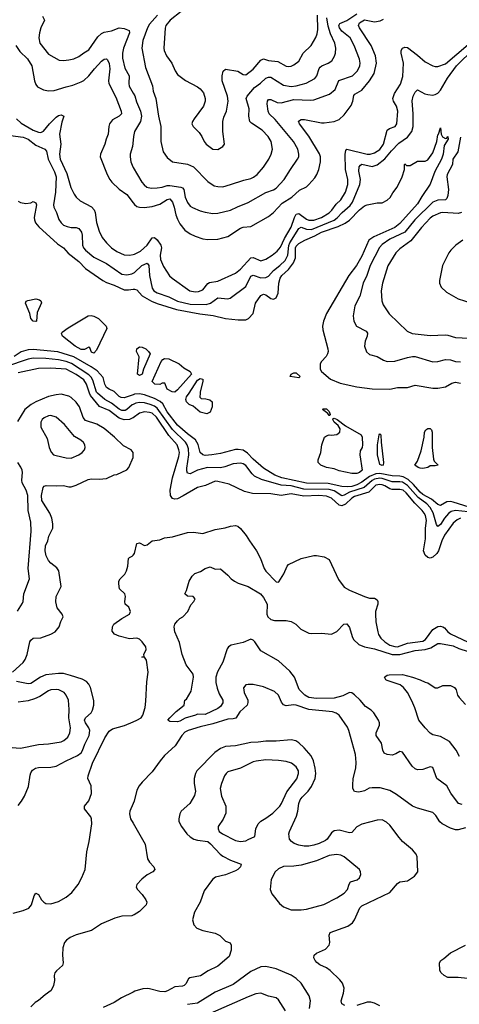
# Model space of a CAD drawing. Header units: inches. Extents: x 1834610 to 2027685, y 642842 to 774116.
# Tile 471 of 632: x 1949103 to 1952580, y 735162 to 742955. Entities that reach past the tile are written whole.
import ezdxf

# ---------------------------------------------------------------- set-up
doc = ezdxf.new("R2010")
doc.units = ezdxf.units.IN
doc.header["$MEASUREMENT"] = 0
for name, color, linetype in [('B9743', 7, 'Continuous'), ('B9744', 7, 'Continuous'), ('B9753', 7, 'Continuous'), ('B9754', 7, 'Continuous')]:
    doc.layers.add(name, color=color, linetype=linetype)

msp = doc.modelspace()

# ---------------------------------------------------------------- linework, layer by layer
at = {"layer": 'B9743', "color": 5}
for points, elevation in [([(1950000, 739530.6), (1949983.7, 739550), (1949922.7, 739582.7), (1949853.5, 739650), (1949770, 739719), (1949712.4, 739752.4), (1949623.8, 739783.8), (1949605.8, 739805.8), (1949576.6, 739890), (1949550, 739926.9), (1949510, 739964.8), (1949490, 739976.2), (1949429.8, 739989.8), (1949390, 739986), (1949330, 739971.3), (1949230, 739929.9), (1949193, 739910), (1949142.7, 739870), (1949084.8, 739775.2)], 420), ([(1950000, 739804.6), (1949997.3, 739802.7), (1949970, 739791.4), (1949930, 739788), (1949890, 739800.1), (1949810, 739862.1), (1949734.3, 739894.3), (1949661.3, 739981.3), (1949655.1, 740000)], 380), ([(1950000, 739910.4), (1949992.6, 739907.4), (1949951.3, 739868.7), (1949937.4, 739862.6), (1949910, 739862.3), (1949890, 739871.1), (1949830, 739920.1), (1949775.9, 739950), (1949718.9, 740000)], 360), ([(1950000, 739986.8), (1949930, 739962.1), (1949904.3, 739964.3), (1949890, 739973), (1949863.1, 740000)], 340), ([(1949044.4, 737790), (1949130, 737866.5), (1949146.3, 737890), (1949161.6, 737930), (1949182.2, 738030), (1949190, 738044.9), (1949210, 738059), (1949270, 738063.1), (1949349.8, 738090.2), (1949383.6, 738110), (1949415.1, 738150), (1949427.2, 738192.7), (1949447, 738230), (1949438, 738250), (1949399.7, 738299.7), (1949387.7, 738347.7), (1949390.9, 738390), (1949429.8, 738470), (1949412.8, 738592.8), (1949397.6, 738617.6), (1949350, 738652.6), (1949330, 738674.3), (1949311.6, 738711.6), (1949303.2, 738750), (1949305.5, 738790), (1949324, 738830), (1949333.3, 738866.7), (1949365.7, 738930), (1949365.6, 738965.6), (1949356.4, 739010), (1949341.4, 739050), (1949278.6, 739150), (1949274.2, 739190), (1949287.1, 739252.9), (1949296.9, 739263.1), (1949311.3, 739268.7), (1949390, 739264.4), (1949450, 739269.1), (1949490, 739257.6), (1949510, 739256.9), (1949549.8, 739270.2), (1949643.3, 739316.7), (1949670, 739321.5), (1949730, 739318.7), (1949790, 739324.2), (1949850, 739352.2), (1949870, 739354.4), (1949950, 739393), (1949965.1, 739410), (1949998.9, 739490), (1950000, 739516.5)], 420), ([(1949085.2, 738274.8), (1949123.7, 738336.3), (1949129.7, 738350.3), (1949135.6, 738410), (1949179.1, 738530), (1949169.8, 738610), (1949193, 738907), (1949190, 738979), (1949170.6, 739070), (1949166.2, 739190), (1949154.8, 739230), (1949123.4, 739290), (1949120.2, 739310), (1949125.4, 739370), (1949121.7, 739390), (1949112.5, 739412.5), (1949087.4, 739450)], 440), ([(1950000, 738057.4), (1949970, 738055.6), (1949890, 738075.3), (1949852.1, 738092.1), (1949835.1, 738115.1), (1949837.4, 738150), (1949847.2, 738170), (1949910, 738215.6), (1949970, 738248.7), (1949979.7, 738270), (1949964.6, 738304.6), (1949936.9, 738330), (1949933.3, 738350), (1949938.7, 738390), (1949935.1, 738410), (1949891.3, 738450), (1949886, 738490), (1949887.9, 738510), (1949897.6, 738530), (1949933.8, 738566.2), (1949947.7, 738592.3), (1949959.1, 738630), (1949963.1, 738690), (1949970, 738698.7), (1949993.3, 738710), (1950000, 738717.6)], 380), ([(1949090, 736736.4), (1949116.9, 736770), (1949139.7, 736810), (1949173.1, 736886.9), (1949184.6, 736975.4), (1949190, 736994.4), (1949203.6, 737016.4), (1949227.9, 737032.1), (1949250, 737037.5), (1949350, 737039.7), (1949390, 737047.5), (1949469.9, 737090.1), (1949560.9, 737130), (1949588.2, 737151.8), (1949600.2, 737170), (1949618.7, 737221.3), (1949651.4, 737290), (1949656.4, 737330), (1949650.4, 737350), (1949623.4, 737390), (1949616.4, 737410), (1949622.9, 737430), (1949668.1, 737470), (1949679.4, 737490), (1949688.9, 737530), (1949690, 737566), (1949663.8, 737670), (1949650, 737694.7), (1949630, 737716.4), (1949595.5, 737735.5), (1949505.2, 737765.2), (1949450, 737779.1), (1949410, 737779.9), (1949310, 737770.5), (1949266.5, 737750), (1949190, 737702), (1949170, 737697.1), (1949076.2, 737716.2)], 420), ([(1949010, 737197.7), (1949110, 737189.1), (1949250, 737219.4), (1949330, 737223.9), (1949430, 737240.6), (1949453, 737250), (1949482.5, 737277.5), (1949499.4, 737310), (1949504.9, 737350), (1949490.5, 737430), (1949495.1, 737495.1), (1949487.8, 737570), (1949470.9, 737610), (1949454, 737630), (1949411.3, 737651.3), (1949390, 737654.6), (1949350, 737651.3), (1949330, 737643.1), (1949261.5, 737598.5), (1949220.4, 737579.6), (1949170, 737564.4), (1949090, 737553.1)], 440), ([(1949050, 735882.4), (1949130, 735903.5), (1949176.1, 735923.9), (1949196, 735950), (1949218.3, 736021.7), (1949230, 736040.7), (1949250, 736030.5), (1949275.5, 735990), (1949294.3, 735970), (1949310, 735960.2), (1949350, 735955.9), (1949410, 735976.4), (1949470, 736010.9), (1949513.7, 736046.3), (1949564.1, 736110), (1949595.3, 736164.7), (1949619.9, 736230), (1949634.1, 736370), (1949652.1, 736450), (1949672.1, 736590), (1949671.7, 736630), (1949666, 736646), (1949616.4, 736710), (1949615.1, 736730), (1949650, 736773.4), (1949669.9, 736830), (1949666.7, 736890), (1949642.6, 736950), (1949645.2, 736970), (1949678.4, 737070), (1949776, 737270), (1949810, 737323.3), (1949836.9, 737343.1), (1949931.5, 737368.5), (1950000, 737397.8)], 380), ([(1950000, 736751.7), (1949973.6, 736690), (1949970.1, 736670), (1949979.6, 736630), (1950000, 736594.4)], 380), ([(1950000, 735867), (1949990, 735863.1), (1949910, 735859), (1949856.4, 735843.6), (1949750, 735797.8), (1949670, 735745.5), (1949549.1, 735710.9), (1949503.1, 735690), (1949472, 735670), (1949456, 735650), (1949444.6, 735610), (1949442, 735550), (1949445.5, 735490), (1949442, 735470), (1949392.8, 735427.2), (1949380.7, 735410), (1949376.3, 735390), (1949378, 735350), (1949370.4, 735310), (1949352, 735270), (1949303.4, 735236.6), (1949250, 735191), (1949223.8, 735176.2), (1949190, 735142.2)], 380), ([(1950000, 735258.9), (1949907.7, 735212.3), (1949850, 735176.8), (1949762.5, 735137.4)], 420)]:
    msp.add_lwpolyline(points, dxfattribs=dict(at, elevation=elevation))
at = {"layer": 'B9743', "color": 5, "elevation": 440}
msp.add_lwpolyline([(1949350, 739821.5), (1949330, 739819.8), (1949295.4, 739804.6), (1949280.3, 739790), (1949270.3, 739770), (1949269.1, 739730), (1949319.6, 739639.6), (1949336, 739570), (1949350.8, 739530.8), (1949370, 739511.4), (1949390, 739504.4), (1949470, 739486.9), (1949510, 739484.9), (1949569.4, 739510), (1949597.6, 739530), (1949615.6, 739550), (1949621.6, 739570), (1949618.4, 739590), (1949608.1, 739608.1), (1949586, 739626), (1949534.9, 739654.9), (1949457, 739750), (1949390, 739808.4)], close=True, dxfattribs=at)
at = {"layer": 'B9744', "color": 5}
for points, elevation in [([(1949283.4, 742983.4), (1949298.9, 742950), (1949270.7, 742889.3), (1949259, 742850), (1949254.3, 742810), (1949262.6, 742770), (1949330, 742682.4), (1949415.8, 742635.8), (1949450, 742632), (1949490, 742638), (1949530, 742646.3), (1949570, 742662.7), (1949610, 742693.1), (1949650, 742715.3), (1949720.1, 742819.9), (1949750, 742846.8), (1949770, 742856.1), (1949830, 742865.5), (1949890, 742890.1), (1949930, 742885.1), (1949968.7, 742870), (1949972, 742850), (1949924.6, 742730), (1949916.1, 742690), (1949915.8, 742650), (1949934.3, 742570), (1949967.3, 742510), (1949964.7, 742450), (1949969.2, 742430), (1950000, 742374.3)], 440), ([(1949071.4, 742750), (1949103.6, 742703.6), (1949164.7, 742644.7), (1949197.3, 742590), (1949220.6, 742470), (1949230, 742441.6), (1949243.6, 742423.6), (1949290, 742399.3), (1949330, 742391.1), (1949375.1, 742395.1), (1949470, 742424.6), (1949523.8, 742436.2), (1949590, 742463.5), (1949610, 742473.5), (1949650, 742509.4), (1949693.7, 742566.3), (1949750, 742625.5), (1949770, 742642), (1949790, 742644.2), (1949797.2, 742637.2), (1949809.4, 742609.4), (1949814.8, 742565.2), (1949804, 742470), (1949807.1, 742450), (1949862.2, 742342.2), (1949905, 742230), (1949906.9, 742210), (1949889.5, 742190.5), (1949837.1, 742162.9), (1949814, 742130), (1949806.7, 742110), (1949802.3, 742050), (1949785.3, 742010), (1949777.3, 741970), (1949740.9, 741890), (1949738.9, 741870), (1949794.7, 741730), (1949815.2, 741690), (1949830.2, 741670), (1949890, 741612.5), (1949951.1, 741570), (1950000, 741506.2)], 420), ([(1949077.7, 742170), (1949115.1, 742135.1), (1949210, 742079.6), (1949250, 742064), (1949270, 742062.9), (1949290, 742073.8), (1949337.6, 742130), (1949390, 742182.5), (1949410, 742195.7), (1949430, 742202), (1949451.1, 742191.1), (1949436.3, 742143.7), (1949417.4, 742050), (1949427.9, 741970), (1949417.4, 741890), (1949422.7, 741850), (1949476.3, 741736.3), (1949507.2, 741627.2), (1949532.9, 741572.9), (1949550, 741549), (1949580.7, 741520.7), (1949670, 741474.3), (1949691, 741450), (1949700.2, 741430), (1949710.8, 741350), (1949730, 741281.6), (1949754.7, 741230), (1949789.1, 741190), (1949830, 741148.3), (1949870, 741119.3), (1949930, 741095), (1949970, 741090.2), (1950000, 741096.5)], 380), ([(1949030, 742038.5), (1949130, 742024.4), (1949170, 742010.5), (1949230, 741960.5), (1949301.7, 741930), (1949314.8, 741914.8), (1949328.3, 741850), (1949378.2, 741750), (1949391.1, 741710), (1949384.8, 741590), (1949368.8, 741488.8), (1949372.4, 741470), (1949394.3, 741430), (1949412.4, 741372.4), (1949430, 741346.7), (1949450, 741328.9), (1949477.6, 741317.6), (1949510, 741310.2), (1949550, 741310.2), (1949570, 741302.7), (1949592, 741272), (1949596.8, 741250), (1949600.1, 741170), (1949608.2, 741150), (1949623.7, 741130), (1949690, 741074.5), (1949790, 741023.9), (1949910, 740941.9), (1949950, 740935.3), (1949990, 740943.6), (1950000, 740948.6)], 360), ([(1950000, 742002.1), (1949995.2, 741950), (1949976.5, 741890), (1949976.1, 741870), (1949982.4, 741830), (1949997.3, 741790), (1950000, 741785.4)], 440), ([(1949090, 741518.5), (1949110, 741506.9), (1949150, 741499.6), (1949190, 741504.4), (1949210, 741515.5), (1949230, 741506), (1949234.6, 741490), (1949217.4, 741390), (1949219, 741370), (1949227.7, 741347.7), (1949254.1, 741314.1), (1949400.8, 741180.8), (1949449.6, 741149.6), (1949486.2, 741106.2), (1949570, 741040.9), (1949624.3, 740984.3), (1949760.8, 740890), (1949790, 740875), (1949850, 740854.6), (1949930, 740817.2), (1949963.8, 740816.2), (1950000, 740821.7)], 340), ([(1949863.1, 740000), (1949850, 740013.2), (1949810, 740030.6), (1949790, 740044.5), (1949776.2, 740070), (1949762.5, 740122.5), (1949715.2, 740175.2), (1949668, 740208), (1949530, 740286.3), (1949405.4, 740325.4), (1949210, 740344.5), (1949170, 740340.8), (1949114.1, 740325.9), (1949058, 740290)], 340), ([(1949718.9, 740000), (1949710, 740007.8), (1949681.4, 740101.4), (1949666.7, 740126.7), (1949650, 740144.2), (1949513.4, 740233.4), (1949470, 740249.7), (1949410, 740262.3), (1949310, 740273.8), (1949210, 740274.8), (1949170, 740268.1), (1948991.5, 740208.5)], 360), ([(1949655.1, 740000), (1949631.9, 740070), (1949610, 740103.4), (1949550, 740147.1), (1949470, 740188), (1949350, 740195.9), (1949250, 740193), (1949090, 740159.1)], 380)]:
    msp.add_lwpolyline(points, dxfattribs=dict(at, elevation=elevation))
at = {"layer": 'B9744', "color": 5, "elevation": 320}
for points in [[(1949230, 740567.1), (1949208.2, 740568.2), (1949190, 740589.4), (1949182.9, 740630), (1949148.7, 740711.3), (1949153.6, 740726.4), (1949166.5, 740733.5), (1949230, 740745.5), (1949258.8, 740738.8), (1949270, 740731), (1949274, 740714), (1949241.7, 740638.3), (1949234.9, 740570)], [(1949690, 740314.5), (1949670, 740322.9), (1949658, 740358), (1949650, 740362.7), (1949615.8, 740344.2), (1949590, 740343.4), (1949540.8, 740370), (1949442.2, 740450), (1949433.6, 740470), (1949438.7, 740481.3), (1949485.1, 740514.9), (1949645.2, 740610), (1949667.1, 740612.9), (1949690, 740609.3), (1949726.9, 740590), (1949787.6, 740530), (1949792.2, 740510), (1949710, 740339.3)]]:
    msp.add_lwpolyline(points, close=True, dxfattribs=at)
at = {"layer": 'B9753', "color": 5}
for points, elevation in [([(1952750, 739068.8), (1952530, 739137.1), (1952510, 739141), (1952481.1, 739138.9), (1952430, 739110.5), (1952410, 739118.1), (1952360.8, 739160.8), (1952290, 739197.5), (1952270, 739214.4), (1952217.1, 739277.1), (1952174.4, 739314.4), (1952135.9, 739335.9), (1952110, 739342.7), (1952050, 739345.7), (1951950, 739362.8), (1951918.8, 739361.2), (1951870, 739340.1), (1951810, 739295.4), (1951770, 739272.5), (1951730, 739261.2), (1951698.5, 739258.5), (1951650, 739259.6), (1951542.8, 739282.8), (1951370, 739285.5), (1951175.4, 739330), (1951121.5, 739350), (1951030, 739405.2), (1950950, 739476.4), (1950905.1, 739525.1), (1950870, 739546.7), (1950830, 739553.8), (1950810, 739552), (1950690, 739521.6), (1950622.8, 739510), (1950570, 739506.5), (1950550.6, 739510.6), (1950529.9, 739529.9), (1950513.7, 739593.7), (1950493.2, 739630), (1950430, 739676), (1950350, 739744.8), (1950270, 739850.5), (1950233.7, 739913.7), (1950214.2, 739934.2), (1950170, 739957), (1950090, 739985.4), (1950050, 739994.6), (1950010, 739990.3), (1950000, 739986.8)], 340), ([(1950529.8, 740000), (1950527.3, 739967.3), (1950538, 739958), (1950575.3, 739955.3), (1950606.4, 739946.4), (1950624.7, 739930), (1950624.9, 739890), (1950610, 739849.5), (1950583.9, 739836.1), (1950530, 739849.8), (1950475.5, 739895.5), (1950444, 739910), (1950420.8, 739930), (1950415.4, 739950), (1950422.4, 739970), (1950442.4, 740000)], 320), ([(1952650, 739059.8), (1952550, 739070.2), (1952516.6, 739063.4), (1952493.4, 739046.6), (1952462.3, 739010), (1952430, 738959.8), (1952410, 738944.4), (1952398.4, 738958.4), (1952372.2, 739052.3), (1952350, 739093.7), (1952323.4, 739123.4), (1952253.2, 739173.2), (1952170, 739269.4), (1952130, 739293.2), (1952110, 739297.7), (1952050, 739297.5), (1951970, 739323.5), (1951950, 739326), (1951910, 739318.2), (1951890, 739308), (1951826.4, 739253.6), (1951710, 739215.1), (1951670, 739190.6), (1951650, 739186.5), (1951590, 739225.8), (1951550, 739237.5), (1951350, 739240.1), (1951250, 739265.2), (1951169.7, 739269.7), (1951015, 739315), (1950961, 739341), (1950940.6, 739360.6), (1950890, 739426.6), (1950870, 739438.9), (1950850, 739444.5), (1950790, 739438.8), (1950724.9, 739415.1), (1950690, 739407.4), (1950588.9, 739411.1), (1950510, 739388.8), (1950450, 739361.4), (1950430, 739364.8), (1950424.7, 739384.7), (1950425.3, 739405.3), (1950440.4, 739510), (1950437.8, 739557.8), (1950428.3, 739590), (1950414.8, 739610), (1950312.5, 739712.5), (1950190, 739881), (1950170, 739895.7), (1950133.6, 739910), (1950090, 739921.3), (1950050, 739923.9), (1950021, 739919), (1950000, 739910.4)], 360), ([(1952590, 739008.5), (1952562.4, 738997.6), (1952530, 738969.9), (1952463.9, 738876.1), (1952440.8, 738830), (1952415.1, 738750), (1952402.7, 738730), (1952370, 738700.7), (1952350, 738691.8), (1952330, 738697.2), (1952310, 738717.4), (1952297.5, 738750), (1952313.5, 738846.5), (1952312.3, 738930), (1952320.7, 738990), (1952311.9, 739030), (1952301, 739050), (1952287.2, 739070), (1952227.6, 739127.6), (1952159.2, 739210), (1952136.1, 739230), (1952110, 739237.7), (1952050, 739235.9), (1952030, 739240.9), (1951990, 739266.8), (1951970, 739274.5), (1951950, 739277.1), (1951919.1, 739270), (1951864.1, 739215.9), (1951750, 739180.9), (1951730, 739169), (1951680.1, 739119.9), (1951650, 739106.8), (1951630, 739111.5), (1951570, 739168.9), (1951530, 739184.6), (1951469.8, 739190.2), (1951350, 739182.6), (1951250, 739202.9), (1951170, 739188.1), (1951090, 739202.2), (1950943.9, 739203.9), (1950880.6, 739220.6), (1950758.6, 739278.6), (1950670, 739301), (1950650, 739301.5), (1950572.5, 739267.5), (1950510, 739252.7), (1950394.8, 739185.2), (1950350, 739163.9), (1950330, 739160.3), (1950310, 739165.3), (1950295.3, 739190), (1950292, 739230), (1950311.8, 739330), (1950362.5, 739497.5), (1950365.7, 739530), (1950362.5, 739550), (1950347.7, 739590), (1950283, 739663), (1950184, 739810), (1950150, 739839.4), (1950130, 739847.2), (1950090, 739851.1), (1950050, 739840.2), (1950000, 739804.6)], 380), ([(1950000, 739516.5), (1950000.5, 739530), (1950000, 739530.6)], 420), ([(1950000, 738717.6), (1950011, 738730), (1950030, 738810.4), (1950050, 738814), (1950090, 738792.4), (1950110, 738799.3), (1950150, 738830.4), (1950210, 738837), (1950247, 738853), (1950310, 738861.6), (1950430, 738895.9), (1950477.7, 738897.7), (1950550, 738888.4), (1950650, 738919.1), (1950727.5, 738932.5), (1950770, 738947), (1950810, 738950.4), (1950826.7, 738946.7), (1950850, 738928), (1950893.7, 738873.7), (1950919, 738830), (1950976.1, 738750), (1951006.5, 738690), (1951035.3, 738610), (1951049.1, 738589.1), (1951130, 738505.5), (1951150, 738502.8), (1951153.6, 738506.4), (1951191.8, 738570), (1951218.7, 738630), (1951230, 738642.4), (1951330, 738689.2), (1951430, 738714.9), (1951450, 738715.3), (1951510, 738703), (1951550, 738681.6), (1951624.2, 738524.2), (1951670, 738464), (1951710, 738439.6), (1951830, 738388.3), (1951870, 738377.6), (1951910, 738376.5), (1951930, 738364), (1951936, 738350), (1951934.9, 738330), (1951917.8, 738270), (1951917.3, 738250), (1951918.6, 738190), (1951934.2, 738110), (1951940.7, 738090), (1951959.5, 738059.5), (1951991.8, 738030), (1952030, 738005.2), (1952070, 737992.8), (1952090, 737992.4), (1952170, 738020.3), (1952290, 738036.6), (1952312.1, 738050), (1952370.6, 738129.4), (1952410, 738152.9), (1952430, 738155.3), (1952450, 738150.7), (1952462.4, 738142.4), (1952490, 738109.4), (1952510, 738093.6), (1952650, 738028.6)], 380), ([(1952602.4, 736742.4), (1952572.4, 736752.4), (1952513.1, 736833.1), (1952480.3, 736890), (1952403, 736950), (1952370, 737037.2), (1952350, 737040.9), (1952290, 737019.7), (1952250, 737018), (1952230, 737026), (1952205.8, 737045.8), (1952130, 737157.2), (1952110, 737162.7), (1952076.7, 737143.3), (1952050, 737135.1), (1952010, 737139.7), (1951985.1, 737150), (1951974, 737174), (1951964.7, 737230), (1951922.4, 737290), (1951923, 737310), (1951949.7, 737370), (1951948.3, 737390), (1951940.4, 737410), (1951904.7, 737470), (1951883, 737490), (1951838.8, 737518.8), (1951794.6, 737570), (1951750, 737612.2), (1951730, 737627), (1951710, 737628.9), (1951657.7, 737602.3), (1951590, 737585.1), (1951450, 737582.7), (1951388.7, 737590), (1951358.2, 737610), (1951312.9, 737652.9), (1951275.7, 737750), (1951239.3, 737799.3), (1951150, 737880.2), (1951010, 737959.3), (1950961.4, 738030), (1950950, 738042.7), (1950930, 738051.3), (1950870, 738025.2), (1950775.3, 738004.7), (1950754.5, 737990), (1950744.7, 737975.3), (1950710.1, 737870), (1950667.7, 737792.3), (1950655.2, 737750), (1950653.6, 737710), (1950663.2, 737663.2), (1950680.2, 737620.2), (1950710.4, 737570), (1950710, 737548.7), (1950690, 737519), (1950670, 737504), (1950570, 737456.9), (1950510, 737459), (1950492, 737450), (1950412.5, 737427.5), (1950370, 737403.5), (1950350, 737398.7), (1950290, 737399), (1950275.3, 737410), (1950289.2, 737430), (1950341.2, 737478.8), (1950404, 737530), (1950409.2, 737570), (1950422, 737578), (1950458.5, 737641.5), (1950478.3, 737750), (1950475.8, 737775.8), (1950418.7, 737850), (1950388.7, 737930), (1950365.3, 738025.3), (1950329.6, 738110), (1950323.5, 738150), (1950329.7, 738170), (1950350, 738195.8), (1950370, 738215.5), (1950394, 738230), (1950433.2, 738270), (1950455.9, 738324.1), (1950479.3, 738350), (1950489.4, 738370), (1950474, 738390), (1950430, 738393.2), (1950409.5, 738409.5), (1950422.9, 738437.1), (1950442, 738510), (1950467.8, 738550), (1950488.8, 738571.2), (1950532.9, 738587.1), (1950570, 738610.6), (1950610, 738624.9), (1950650, 738606), (1950690, 738607.3), (1950750, 738559.3), (1950774.9, 738530), (1950801.3, 738510), (1950830, 738496), (1950909.6, 738469.6), (1951006.5, 738410), (1951030, 738382.7), (1951060.2, 738330), (1951057.5, 738250), (1951065.7, 738230), (1951090, 738207.5), (1951118.5, 738198.5), (1951210, 738199.8), (1951250, 738192), (1951287.2, 738170), (1951327.2, 738130), (1951390, 738099.5), (1951410, 738095.8), (1951490, 738099), (1951570, 738090.2), (1951610, 738111.7), (1951667.3, 738170), (1951690, 738173.4), (1951710, 738144.9), (1951732, 738072), (1951744.1, 738050), (1951785.4, 738010), (1951830, 737990.1), (1951910, 737975.8), (1952050, 737931.5), (1952110, 737931.2), (1952230, 737961.3), (1952310.2, 737969.8), (1952355.7, 737984.3), (1952410, 738016.6), (1952430, 738016.8), (1952530, 737999.3), (1952577, 737977), (1952650, 737954)], 360), ([(1950000, 737397.8), (1950028.7, 737410), (1950062.5, 737430), (1950076.5, 737450), (1950094.5, 737510), (1950101.5, 737561.5), (1950106.9, 737713.1), (1950118.7, 737790), (1950106.8, 737886.8), (1950090, 737908.7), (1950069.2, 737910), (1950086, 737914), (1950084, 737930), (1950102, 737970), (1950099.6, 737990), (1950072.6, 738030), (1950050, 738050.9), (1950030, 738059.2), (1950000, 738057.4)], 380), ([(1952582.5, 737122.5), (1952554.2, 737174.2), (1952501.4, 737241.4), (1952430, 737280.6), (1952370, 737294.8), (1952350, 737307.7), (1952308.9, 737350), (1952260.9, 737410), (1952227.9, 737507.9), (1952203.3, 737563.3), (1952169, 737630), (1952137.2, 737670), (1952111.5, 737691.5), (1952010, 737723.7), (1951999, 737730), (1951989.2, 737750), (1952010, 737766.8), (1952026, 737770), (1952130, 737772.7), (1952210.4, 737750.4), (1952270.4, 737730.4), (1952310, 737710.8), (1952330, 737706.8), (1952390, 737666), (1952410, 737666), (1952450, 737684.7), (1952510, 737684.7), (1952542, 737670), (1952556, 737650), (1952566.8, 737610), (1952578.8, 737590), (1952630, 737534.8)], 340), ([(1952630, 736559.2), (1952570, 736542.4), (1952550, 736542.8), (1952510, 736555.3), (1952443.5, 736590), (1952426.7, 736606.8), (1952395.4, 736655.4), (1952370, 736679.8), (1952250, 736713.5), (1952210, 736729), (1952082.9, 736822.9), (1952030, 736854.3), (1951954.5, 736874.5), (1951890, 736876.5), (1951867.4, 736872.6), (1951830, 736850.7), (1951810, 736845), (1951781.6, 736841.6), (1951750, 736845.6), (1951737.4, 736870), (1951736.4, 736896.4), (1951741.3, 736950), (1951760.6, 737030), (1951764, 737076), (1951758.3, 737138.3), (1951705.4, 737330), (1951694.4, 737354.4), (1951629.3, 737449.3), (1951606, 737466), (1951575.8, 737475.8), (1951390, 737495), (1951290, 737528.3), (1951268.8, 737531.2), (1951210, 737524.2), (1951190, 737533.3), (1951174.5, 737554.5), (1951150, 737607.8), (1951117.8, 737637.8), (1951030, 737674.3), (1950950, 737693.3), (1950910, 737693.6), (1950890, 737689.4), (1950872.7, 737667.3), (1950878.5, 737630), (1950906.3, 737570), (1950908.1, 737550), (1950902.1, 737530), (1950844.3, 737475.7), (1950812.1, 737427.9), (1950790, 737420.8), (1950750, 737418.2), (1950630, 737381.5), (1950530, 737358.5), (1950434.9, 737330), (1950410, 737314.8), (1950385.1, 737290), (1950332.9, 737207.1), (1950248.1, 737130), (1950212.7, 737090), (1950150, 737001.7), (1950070, 736918.9), (1950047.8, 736890), (1950030, 736858), (1950007.8, 736770), (1950000, 736751.7)], 380), ([(1951673.6, 735153.6), (1951650, 735167), (1951645.6, 735190), (1951663.1, 735250), (1951668.2, 735290), (1951655.1, 735330), (1951635.5, 735355.5), (1951559.5, 735430), (1951529.8, 735449.8), (1951475.7, 735475.7), (1951453.9, 735493.9), (1951438.9, 735510), (1951429.6, 735530), (1951431.8, 735550), (1951450, 735566.4), (1951520.8, 735599.2), (1951549.4, 735630), (1951556.2, 735650), (1951549.5, 735710), (1951559.5, 735730), (1951698.4, 735781.6), (1951734.1, 735805.9), (1951750.6, 735829.4), (1951793.8, 735926.2), (1951810, 735941.7), (1952030, 736048.2), (1952090, 736117.1), (1952110, 736130.4), (1952170, 736140.3), (1952224.2, 736175.8), (1952252.6, 736210), (1952246.6, 736330), (1952237.6, 736350), (1952210, 736383.9), (1952131.6, 736451.6), (1952103.1, 736483.1), (1952030, 736580.8), (1952004.5, 736604.5), (1951970, 736621.2), (1951930, 736619.4), (1951810, 736587.4), (1951770, 736566.2), (1951730, 736522), (1951710, 736519.1), (1951630, 736541.2), (1951590, 736534.8), (1951570, 736518.3), (1951533.4, 736470), (1951520.4, 736459.6), (1951470, 736433.7), (1951430, 736422.6), (1951390, 736414), (1951352.7, 736412.7), (1951310, 736420.7), (1951273.9, 736433.9), (1951251.5, 736450), (1951236.3, 736470), (1951231.1, 736510), (1951236.4, 736530), (1951292.3, 736650), (1951303.2, 736690), (1951311, 736750), (1951321, 736779), (1951337.3, 736802.7), (1951384.8, 736850), (1951410, 736884.9), (1951440.2, 736950), (1951444.5, 736990), (1951440.7, 737030), (1951426.3, 737090), (1951407.9, 737127.9), (1951352.5, 737192.5), (1951310, 737230.9), (1951287.1, 737247.2), (1951250, 737256), (1951130, 737245.8), (1951050, 737245.8), (1950990, 737237), (1950930, 737234.7), (1950810, 737208.2), (1950730, 737202.5), (1950690, 737186.2), (1950644.8, 737155.2), (1950504.7, 737010), (1950492.4, 736990), (1950483.2, 736950), (1950483.2, 736910), (1950492.3, 736850), (1950485.8, 736814.2), (1950448.9, 736750), (1950380.3, 736690), (1950368.9, 736670), (1950360.3, 736630), (1950362.6, 736610), (1950381.1, 736570), (1950425.5, 736510), (1950450, 736487.2), (1950479.5, 736470), (1950510, 736460.1), (1950590, 736450.1), (1950612.1, 736432.1), (1950688.7, 736350), (1950710, 736333.5), (1950770, 736303.5), (1950853.7, 736270), (1950848.9, 736250), (1950828.9, 736230), (1950810, 736219.1), (1950730, 736187.9), (1950652, 736168), (1950627.2, 736150), (1950561.1, 736058.9), (1950528.9, 735970), (1950486, 735890), (1950469, 735831), (1950479.5, 735790), (1950505, 735764.9), (1950550, 735746), (1950650, 735724.4), (1950685.6, 735705.6), (1950730, 735662), (1950767.8, 735647.7), (1950774.8, 735630), (1950774.8, 735590), (1950758.8, 735541.2), (1950670, 735462.7), (1950593.9, 735426.1), (1950531.7, 735388.3), (1950447.5, 735372.5), (1950437.6, 735362.4), (1950417.3, 735322.7), (1950404, 735310), (1950390, 735305.3), (1950330, 735301.4), (1950272, 735268), (1950250, 735260.7), (1950210, 735262.9), (1950130, 735285.3), (1950110, 735287), (1950076.5, 735283.5), (1950014, 735266), (1950000, 735258.9)], 420), ([(1950000, 736594.4), (1950094.2, 736430), (1950114.2, 736314.1), (1950130, 736288.1), (1950164, 736250), (1950170.4, 736230), (1950155.5, 736210), (1950110, 736186.5), (1950067.5, 736152.5), (1950028.1, 736110), (1950022.7, 736090), (1950033.1, 736070), (1950071.3, 736030), (1950101.5, 735990), (1950107.8, 735970), (1950102, 735950), (1950050, 735896.8), (1950007.7, 735870), (1950000, 735867)], 380), ([(1952645.6, 735365.6), (1952570, 735374.6), (1952490, 735375.1), (1952459.3, 735390), (1952437.2, 735410), (1952426, 735430), (1952422.7, 735490), (1952434, 735510), (1952456.3, 735523.7), (1952510, 735570.4), (1952630, 735630.3)], 380), ([(1951395.3, 735130), (1951402.9, 735190), (1951392.3, 735230), (1951328.5, 735330), (1951290, 735366), (1951250, 735392.7), (1951130, 735441.6), (1951050, 735462.4), (1951010, 735459.6), (1950930, 735420.5), (1950790, 735318.2), (1950650, 735257), (1950507.7, 735172.3), (1950430, 735159.5)], 440), ([(1951205.5, 735110), (1951150, 735197.7), (1951130, 735211.9), (1951070, 735226.8), (1951010, 735249.8), (1950970, 735243.7), (1950910, 735222), (1950610, 735089.9)], 460), ([(1951950, 735149.3), (1951909, 735170), (1951879.1, 735179.1), (1951850, 735179.8), (1951770, 735153.6)], 420)]:
    msp.add_lwpolyline(points, dxfattribs=dict(at, elevation=elevation))
for points, elevation in [([(1951550, 739822.9), (1951539.1, 739839.1), (1951498, 739870), (1951504, 739876), (1951530, 739874), (1951550, 739854), (1951558, 739830), (1951556.7, 739823.3)], 320), ([(1951730, 739364.1), (1951630, 739383.2), (1951590, 739399.8), (1951530, 739410.9), (1951485.1, 739430), (1951463.5, 739450), (1951464, 739470), (1951483.5, 739530), (1951493.3, 739590), (1951514, 739650), (1951530, 739662), (1951550, 739668.7), (1951570, 739666.3), (1951610, 739671.1), (1951634.7, 739690), (1951636.5, 739716.5), (1951622, 739742), (1951588.9, 739770), (1951578.4, 739790), (1951581, 739799), (1951590, 739800.4), (1951613.7, 739790), (1951680.7, 739740.7), (1951803, 739670), (1951810.5, 739650), (1951813.4, 739590), (1951810.5, 739569.5), (1951796.8, 739543.2), (1951792.7, 739510), (1951810.2, 739390.2), (1951790, 739369.9), (1951770, 739364.3)], 320), ([(1952290, 739402.4), (1952270, 739405.1), (1952253.2, 739410), (1952229, 739430), (1952250, 739462), (1952277.5, 739542.5), (1952300.9, 739650), (1952304.5, 739690), (1952315.1, 739710), (1952330, 739720.4), (1952350, 739719.5), (1952360.4, 739710), (1952364.4, 739690), (1952364, 739570), (1952376, 739476), (1952381, 739461), (1952412, 739430), (1952390, 739424), (1952350, 739422.7), (1952330, 739409.8)], 320), ([(1951970, 739426.3), (1951950, 739435.3), (1951932.7, 739510), (1951934, 739590), (1951945.2, 739670), (1951950, 739678), (1951958, 739670), (1951961, 739610), (1951980.7, 739450), (1951978.8, 739430)], 320), ([(1951050, 737097), (1950972.8, 737087.2), (1950950, 737080.4), (1950848.3, 737031.7), (1950750, 737002), (1950734.4, 736990), (1950721.7, 736970), (1950697.8, 736910), (1950689.1, 736869.1), (1950699.6, 736810), (1950732, 736730), (1950734.2, 736674.2), (1950712.8, 736627.2), (1950671.8, 736570), (1950671.5, 736550), (1950681.3, 736530), (1950705.7, 736510), (1950810, 736458.3), (1950850, 736451.7), (1950890, 736457), (1950910, 736465.3), (1950961.2, 736490), (1950969.6, 736550), (1950990, 736590.4), (1951009.8, 736610.2), (1951050, 736634.3), (1951104, 736676), (1951160.9, 736730), (1951174.4, 736750), (1951215.8, 736844.2), (1951294.3, 736945.7), (1951307.5, 736990), (1951306.6, 737010), (1951290, 737042.7), (1951251.7, 737071.7), (1951210, 737084.8), (1951150, 737092.3)], 440), ([(1951608.9, 736348.9), (1951550, 736339.5), (1951450, 736296.5), (1951330, 736264.5), (1951270, 736255.8), (1951190, 736252.3), (1951150, 736233.3), (1951124.4, 736210), (1951092.2, 736150), (1951084.9, 736070), (1951095.8, 736035.8), (1951158.7, 735958.7), (1951190, 735933.4), (1951250, 735909.1), (1951330, 735908.9), (1951370, 735914), (1951507.2, 735952.8), (1951610, 736005.4), (1951670, 736042.6), (1951696.1, 736070), (1951708, 736112), (1951719.6, 736130), (1951771.6, 736148.4), (1951790, 736163.8), (1951799.7, 736190), (1951798.9, 736210), (1951789.8, 736229.8), (1951669, 736329), (1951642.7, 736342.7)], 440)]:
    msp.add_lwpolyline(points, close=True, dxfattribs=dict(at, elevation=elevation))
at = {"layer": 'B9754', "color": 5}
for points, elevation in [([(1950000, 741785.4), (1950068, 741670), (1950086.7, 741646.7), (1950109.5, 741629.5), (1950142.3, 741622.3), (1950190, 741623.8), (1950230, 741628.6), (1950270, 741642.3), (1950290, 741643.5), (1950376.4, 741630), (1950390, 741623.2), (1950401, 741610), (1950411.9, 741550), (1950430, 741508.8), (1950450, 741480.2), (1950470, 741467.1), (1950530, 741442), (1950570, 741430.2), (1950630, 741421.8), (1950670, 741424.7), (1950770, 741446.4), (1950826, 741474), (1950910, 741506.7), (1951050, 741586.8), (1951110, 741609.3), (1951130, 741622.6), (1951195.3, 741690), (1951243.5, 741770), (1951300.4, 741850), (1951309.8, 741870), (1951311.7, 741890), (1951302.9, 741930), (1951269, 741990), (1951123.7, 742163.7), (1951075, 742210), (1951067.4, 742230), (1951061.1, 742290), (1951062, 742310), (1951070, 742322), (1951090, 742324.2), (1951139.9, 742299.9), (1951170, 742295.5), (1951270, 742322.7), (1951403.4, 742316.6), (1951430, 742321.5), (1951554.2, 742365.8), (1951596.6, 742403.4), (1951627.4, 742472.6), (1951735.1, 742510), (1951774.6, 742550), (1951793.6, 742590), (1951795.6, 742610), (1951790, 742642), (1951748.2, 742750), (1951715.6, 742810), (1951650, 742864.9), (1951631.6, 742890), (1951626.2, 742910), (1951635.4, 742924.6), (1951690, 742947.5), (1951770, 743002.2)], 440), ([(1950192.5, 742990), (1950130, 742918.7), (1950112.2, 742890), (1950076.1, 742790), (1950068.6, 742730), (1950097.5, 742577.5), (1950152.3, 742432.3), (1950159.3, 742390), (1950179.2, 742330), (1950201.2, 742190), (1950219.7, 742110), (1950218.3, 741990), (1950238.7, 741910), (1950270, 741863), (1950310, 741828.7), (1950430, 741811.5), (1950478.4, 741790), (1950590, 741674.4), (1950640.8, 741640.8), (1950670, 741633.4), (1950710, 741631.6), (1950770, 741649.2), (1950874.8, 741685.2), (1950930, 741698.8), (1950951.7, 741708.2), (1950979.7, 741730), (1951030, 741787.4), (1951073.1, 741850), (1951090.9, 741890), (1951100.9, 741930), (1951092.9, 741990), (1951068.7, 742030), (1951019.5, 742079.5), (1950935.1, 742135.1), (1950922.2, 742150), (1950914, 742190), (1950917.8, 742250), (1950894.2, 742330), (1950901.7, 742350), (1950960.9, 742419.1), (1951007.4, 742452.6), (1951050, 742491), (1951070, 742501), (1951090, 742499.8), (1951190, 742436.8), (1951250, 742425.6), (1951290, 742430.2), (1951368, 742452), (1951436.4, 742490), (1951452.8, 742510), (1951472, 742568), (1951480.5, 742579.5), (1951491.3, 742588.7), (1951542.4, 742610), (1951572.6, 742630), (1951593.8, 742666.2), (1951600.3, 742690), (1951602.2, 742730), (1951594.5, 742770), (1951562.1, 742842.1), (1951542.6, 742902.6), (1951532.1, 742970)], 460), ([(1950380.5, 743019.5), (1950293.5, 742950), (1950259.1, 742910), (1950252.3, 742887.7), (1950242.6, 742730), (1950244.7, 742710), (1950262.8, 742670), (1950306.3, 742610), (1950331.1, 742551.1), (1950350, 742520.4), (1950412.8, 742472.8), (1950510, 742423.9), (1950530, 742407.9), (1950556.3, 742376.3), (1950569.2, 742330), (1950568.3, 742310), (1950556.9, 742270), (1950481.3, 742170), (1950468.5, 742150), (1950464.9, 742130), (1950474.9, 742110), (1950523, 742063), (1950544.2, 742030), (1950561.3, 741990), (1950576.4, 741970), (1950629.4, 741929.4), (1950670, 741928.1), (1950709.5, 741950), (1950722, 741970), (1950708.3, 742070), (1950709.7, 742150), (1950717, 742183), (1950737.4, 742230), (1950750.6, 742309.4), (1950746, 742350), (1950703.6, 742470), (1950703.4, 742510), (1950711.9, 742548.1), (1950730, 742562.6), (1950827.8, 742547.8), (1950870, 742522), (1950890, 742519), (1950950, 742563.2), (1951010, 742634.7), (1951030, 742644.3), (1951070, 742632.8), (1951144.8, 742624.8), (1951210, 742587.1), (1951230, 742584.7), (1951250, 742588), (1951270, 742597.7), (1951310, 742625.8), (1951345.5, 742690), (1951407.1, 742750), (1951445, 742815), (1951456, 742844), (1951461.6, 742878.4), (1951458.5, 742990)], 480), ([(1950000, 741506.2), (1950010, 741493.1), (1950030, 741476.1), (1950050, 741470.2), (1950088.4, 741468.4), (1950150, 741477.2), (1950210, 741495), (1950270, 741531.6), (1950290, 741537.3), (1950310, 741511.8), (1950324.5, 741470), (1950336.6, 741410), (1950350, 741374.9), (1950370, 741339.6), (1950409.5, 741289.5), (1950450, 741259.6), (1950490, 741240.2), (1950550, 741221.2), (1950590, 741215), (1950670, 741218.6), (1950750, 741238), (1950850, 741304.1), (1950870, 741311.7), (1950930, 741318.8), (1951070, 741396.1), (1951110.3, 741429.7), (1951177.9, 741502.1), (1951254.8, 741550), (1951314.7, 741605.3), (1951370, 741632.1), (1951390, 741649.2), (1951436, 741704), (1951452.8, 741730), (1951469.8, 741770), (1951483, 741830), (1951480.9, 741870), (1951474, 741894), (1951390, 742034), (1951315.5, 742130), (1951308.8, 742151.2), (1951330, 742164.9), (1951354.4, 742165.6), (1951490, 742137.8), (1951510, 742137.2), (1951590.4, 742149.6), (1951630, 742165), (1951670, 742200.8), (1951723.4, 742276.6), (1951738.5, 742310), (1951744.8, 742355.2), (1951754.4, 742365.6), (1951810, 742396.2), (1951870, 742471.3), (1951905.6, 742530), (1951925.5, 742610), (1951917, 742670), (1951883.6, 742750), (1951790.5, 742890), (1951781.6, 742910), (1951790.6, 742930), (1951830, 742952.4), (1951910, 742939.1), (1951954.6, 742945.5), (1951981.4, 742958.6)], 420), ([(1950000, 741096.5), (1950010, 741098.6), (1950056.9, 741123.1), (1950110.6, 741169.4), (1950150, 741229.1), (1950170, 741230.2), (1950190, 741213), (1950218.8, 741170), (1950223.9, 741150), (1950213.1, 741090), (1950217.4, 741057.4), (1950241.2, 741001.2), (1950287.8, 740927.8), (1950307.9, 740907.9), (1950448.7, 740810), (1950490, 740800.6), (1950515.6, 740804.4), (1950550, 740817.7), (1950590, 740867.9), (1950604.1, 740875.9), (1950670, 740886), (1950810, 740948.6), (1950850, 740980.9), (1950930, 741070.1), (1950950, 741072.1), (1951010, 741047.2), (1951050, 741058.7), (1951100.3, 741090), (1951137.9, 741122.1), (1951165.6, 741154.4), (1951196.6, 741223.4), (1951250, 741313.7), (1951275.2, 741390), (1951290, 741416.4), (1951310, 741419.6), (1951370, 741376.5), (1951390, 741367.5), (1951430, 741367), (1951490, 741390.5), (1951550, 741426.9), (1951571.4, 741448.6), (1951604.7, 741495.3), (1951642, 741530), (1951678.8, 741590), (1951697.5, 741650), (1951696.9, 741690), (1951678.6, 741770), (1951677.3, 741890), (1951681.7, 741918.3), (1951690.7, 741929.3), (1951850, 741889.2), (1951875.1, 741890), (1951910, 741900.4), (1951950, 741927.6), (1951979.9, 741970), (1952010, 742080.4), (1952026.6, 742093.4), (1952071.3, 742108.7), (1952084.4, 742130), (1952093.7, 742230), (1952082.6, 742270), (1952060.2, 742310), (1952055, 742330), (1952066, 742370), (1952115.6, 742444.4), (1952133.6, 742506.4), (1952139.1, 742610), (1952118.7, 742690), (1952119.8, 742710), (1952130, 742728.5), (1952150, 742737.3), (1952170, 742734), (1952250, 742675), (1952310, 742622.2), (1952370.2, 742590.2), (1952390, 742584.5), (1952410, 742585), (1952470, 742606), (1952650, 742758.9)], 380), ([(1950000, 740948.6), (1950010, 740953.6), (1950069.9, 741010.1), (1950110, 741028.9), (1950123.5, 741010), (1950129.6, 740930), (1950150.6, 740830.6), (1950163.2, 740810), (1950190, 740793.1), (1950281.5, 740761.5), (1950350, 740726.9), (1950450, 740704.5), (1950578.1, 740701.9), (1950612.9, 740710), (1950670, 740753.2), (1950750, 740745.2), (1950768.3, 740751.7), (1950890, 740842.9), (1950930, 740925.2), (1950950, 740931.6), (1951010, 740911.9), (1951050, 740913.4), (1951070, 740925), (1951109.3, 740970.7), (1951160.5, 741010), (1951202.4, 741050), (1951223.3, 741090), (1951232.1, 741167.9), (1951239.2, 741190), (1951310, 741301.4), (1951330, 741312), (1951370, 741297.3), (1951410, 741294.3), (1951590, 741367.9), (1951614.7, 741385.3), (1951653.7, 741430), (1951716.5, 741483.5), (1951735.7, 741510), (1951794, 741650), (1951799, 741690), (1951783.8, 741756.2), (1951788.9, 741790), (1951797.4, 741802.6), (1951810, 741810.9), (1951890, 741794.1), (1951930, 741806.1), (1951990, 741854.7), (1952042.4, 741917.6), (1952102.7, 741977.3), (1952170, 742025.2), (1952204.6, 742070), (1952214.4, 742110), (1952214.5, 742210), (1952207.7, 742312.3), (1952215.3, 742350), (1952230, 742381.6), (1952250, 742400.4), (1952307.8, 742367.8), (1952330, 742362), (1952370, 742358.5), (1952390, 742362.4), (1952410, 742373.4), (1952430, 742397.7), (1952487.1, 742492.9), (1952557.1, 742590), (1952695.7, 742724.3)], 360), ([(1950000, 742374.3), (1950012.2, 742352.2), (1950025.5, 742305.5), (1950057.7, 742230), (1950067.1, 742190), (1950059.4, 742150), (1950011.1, 742070), (1950002.6, 742030), (1950000, 742002.1)], 440), ([(1950000, 740821.7), (1950010, 740823.2), (1950030, 740817), (1950070.2, 740770), (1950146.4, 740726.4), (1950189.1, 740709.1), (1950342.1, 740662.1), (1950527.5, 740627.5), (1950633.6, 740613.6), (1950730, 740590.1), (1950830, 740578.5), (1950890, 740578.5), (1950912.8, 740590), (1950948.9, 740630), (1950968.9, 740710), (1951010, 740772.2), (1951030, 740782.7), (1951050, 740777.2), (1951090, 740749.2), (1951110, 740742.6), (1951130, 740752.9), (1951146.9, 740790), (1951151.2, 740870), (1951161.9, 740910), (1951175.8, 740930), (1951230, 740977.3), (1951269.5, 741030.5), (1951285, 741070), (1951285, 741150), (1951290, 741162), (1951310, 741183.7), (1951358, 741210), (1951437, 741243), (1951490, 741272.8), (1951622.7, 741317.3), (1951675.7, 741344.3), (1951711.7, 741368.3), (1951790, 741449.1), (1951830, 741480.3), (1951850, 741490.4), (1951930, 741504.4), (1951970, 741506.4), (1952010, 741525.5), (1952032.3, 741547.7), (1952054.5, 741585.5), (1952089.5, 741630), (1952129, 741710), (1952146, 741770), (1952146, 741810), (1952150, 741814), (1952162, 741802), (1952190, 741802), (1952250, 741836), (1952310, 741836), (1952330, 741846.8), (1952370, 741901), (1952401.3, 741990), (1952410, 742044.7), (1952415.3, 742050), (1952430, 742098), (1952437.3, 742050), (1952448, 742028), (1952470, 742014.8), (1952482, 742018), (1952490, 742030.6), (1952492.7, 742010), (1952460.3, 741959.8), (1952451.6, 741890), (1952439.8, 741850), (1952387.1, 741752.9), (1952348.1, 741651.9), (1952283.3, 741556.7), (1952250, 741498.2), (1952110, 741340.7), (1952070, 741308.8), (1951903.1, 741236.9), (1951865.2, 741210), (1951810, 741083.1), (1951765.6, 741010), (1951704.9, 740930), (1951530.2, 740630), (1951504.6, 740570), (1951496.6, 740530), (1951500, 740500), (1951540.3, 740350), (1951541.5, 740330), (1951537.8, 740310), (1951527.6, 740290), (1951490.3, 740250), (1951478.5, 740230), (1951478, 740190), (1951490.3, 740170), (1951560.4, 740110), (1951637.5, 740077.5), (1951770, 740048.4), (1951890, 740032.4), (1952030, 740029.4), (1952090, 740043.2), (1952170, 740044.2), (1952230, 740062.7), (1952370, 740039.3), (1952410, 740039), (1952469.8, 740050.2), (1952521.8, 740078.2), (1952550, 740085.5), (1952590, 740076.9)], 340), ([(1952590, 742024.2), (1952566.9, 741910), (1952527.6, 741850), (1952525.3, 741810), (1952483.8, 741730), (1952480.9, 741710), (1952493.4, 741610), (1952490, 741562.7), (1952481.3, 741538.7), (1952470, 741528.5), (1952410, 741526.4), (1952370, 741509.3), (1952227, 741370), (1952150, 741272.7), (1952030, 741218.7), (1951970, 741175.3), (1951948.7, 741151.3), (1951874.1, 741010), (1951848.9, 740931.1), (1951819.2, 740870), (1951793.6, 740766.4), (1951754.6, 740690), (1951739.5, 740610), (1951744.9, 740570), (1951766, 740530), (1951843, 740490), (1951852.7, 740472.7), (1951851.5, 740450), (1951835.8, 740410), (1951830.2, 740370), (1951846.4, 740326.4), (1951870, 740304), (1951930, 740289.2), (1951979.6, 740259.7), (1952010, 740249.4), (1952070, 740251.1), (1952170, 740282), (1952210, 740290.2), (1952230, 740289.3), (1952370, 740246.4), (1952410, 740248.3), (1952470, 740265.5), (1952510, 740263.7), (1952550, 740250.1), (1952590, 740246)], 360), ([(1952597.8, 741430), (1952570, 741420.2), (1952450, 741429.3), (1952430, 741425), (1952370, 741399.1), (1952350, 741384.9), (1952280.8, 741310), (1952195.6, 741204.4), (1952110, 741142), (1952076.9, 741110), (1952013.8, 741006.2), (1951971.1, 740870), (1951962.2, 740810), (1951967.6, 740730), (1951978.6, 740698.6), (1952025.7, 740625.7), (1952168.5, 740488.5), (1952206.8, 740470), (1952350, 740454.9), (1952470, 740460.2), (1952490, 740458.6), (1952550, 740440.7), (1952710, 740430.8)], 380), ([(1952607.4, 741210), (1952552.8, 741170), (1952512.8, 741130), (1952496.5, 741110), (1952447.9, 741010), (1952424.1, 740890), (1952424.1, 740870), (1952437.2, 740837.2), (1952478.2, 740798.2), (1952570, 740745), (1952670, 740715.1)], 420), ([(1950442.4, 740000), (1950510, 740101), (1950530, 740115.5), (1950550.4, 740110), (1950550.5, 740090), (1950530.6, 740010), (1950529.8, 740000)], 320)]:
    msp.add_lwpolyline(points, dxfattribs=dict(at, elevation=elevation))
at = {"layer": 'B9754', "color": 5, "elevation": 320}
for points in [[(1950050, 740138), (1950033.2, 740150), (1950047.2, 740287.2), (1950025.2, 740330), (1950029.4, 740350), (1950050, 740364.9), (1950070, 740363.7), (1950101.6, 740350), (1950122.4, 740330), (1950133.4, 740310), (1950080.7, 740190), (1950070, 740149.3)], [(1950330, 740008), (1950309.2, 740010), (1950269.6, 740030), (1950250, 740078), (1950230, 740077.2), (1950211.9, 740068.1), (1950170.2, 740069.8), (1950149.7, 740090), (1950221.1, 740250), (1950234.5, 740265.5), (1950247.4, 740272.6), (1950281.6, 740270), (1950363.7, 740230), (1950400.3, 740200.3), (1950450.3, 740170), (1950462.4, 740150), (1950350, 740024)], [(1951310, 740120.7), (1951242, 740130), (1951249.2, 740150), (1951270, 740160.5), (1951290, 740160.5), (1951320.5, 740130)]]:
    msp.add_lwpolyline(points, close=True, dxfattribs=at)

doc.saveas('drawing.dxf')
